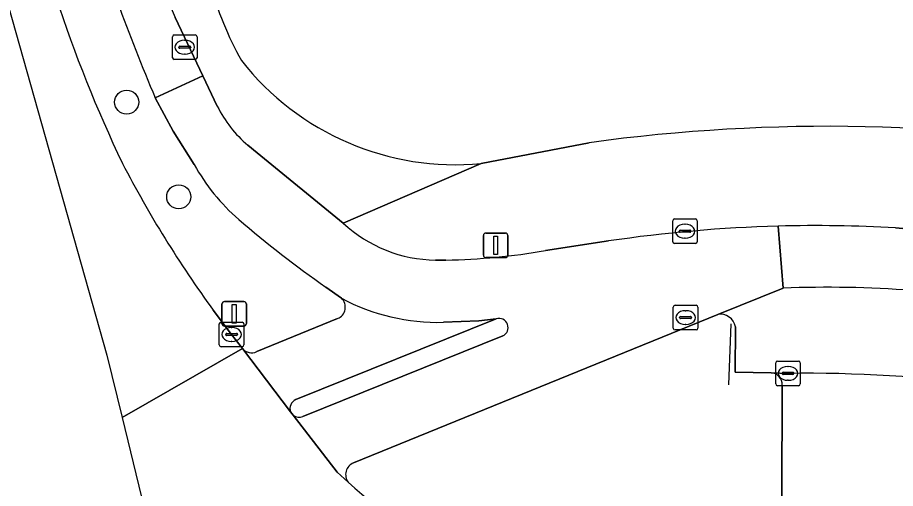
# Model space of a CAD drawing. Extents: x 162542 to 163147, y 380779 to 381521.
# Drawn here: x 162638.72 to 162674.42, y 380851.58 to 380870.72 of the extents above; entities that cross this region are included whole.
import ezdxf

# ---------------------------------------------------------------- set-up
doc = ezdxf.new("R2010")
doc.units = 0
for name, color, linetype in [('IMGEO_Berm_groen', 7, 'Continuous'), ('IMGEO_Boom', 7, 'Continuous'), ('IMGEO_Brandkraan', 7, 'Continuous'), ('IMGEO_Erf', 7, 'Continuous'), ('IMGEO_Fietspad_gesloten', 7, 'Continuous'), ('IMGEO_Hek', 7, 'Continuous'), ('IMGEO_Kolk', 7, 'Continuous'), ('IMGEO_Lichtmast', 7, 'Continuous'), ('IMGEO_Parkeervlak_open', 7, 'Continuous'), ('IMGEO_Rijbaan_lokaal_open', 7, 'Continuous'), ('IMGEO_Rijbaan_regionaal_gesloten', 7, 'Continuous'), ('IMGEO_Rioolput', 7, 'Continuous'), ('IMGEO_Verkeerseiland_gesloten', 7, 'Continuous'), ('IMGEO_Voetpad_open', 7, 'Continuous')]:
    doc.layers.add(name, color=color, linetype=linetype)

msp = doc.modelspace()

# ---------------------------------------------------------------- linework, layer by layer
at = {"layer": 'IMGEO_Berm_groen'}
for points in [[(162645.907, 380864.745), (162645.048, 380866.097), (162644.323, 380867.449)], [(162651.889, 380859.306), (162651.263, 380859.752)], [(162646.68, 380858.821), (162647.428, 380857.835), (162647.869, 380857.258)], [(162667.2, 380858.65), (162652.377, 380852.611)], [(162648.448, 380857.136), (162651.737, 380858.479)], [(162669.363, 380856.277), (162667.906, 380856.306), (162667.91, 380858.15)], [(162670.192, 380851.205), (162669.797, 380851.209), (162669.811, 380855.776)]]:
    msp.add_lwpolyline(points, dxfattribs=at)
for centre, radius, start, end in [((162731.971, 380904.2), 95.041, 197.69193, 202.74834), ((162694.147, 380889.21), 56.688, 198.1578, 205.5181), ((162684.444, 380886.302), 46.705, 207.4271, 216.0436), ((162652.999, 380868.644), 8.094, 208.8029, 229.2396), ((162678.113, 380897.902), 46.651, 229.3382, 234.8626), ((162651.556, 380858.94), 0.495, 291.4089, 47.762), ((162667.297, 380858.034), 0.624, 10.7408, 98.9508), ((162648.24, 380857.585), 0.495, 221.3901, 294.8126), ((162669.336, 380855.802), 0.475, 356.8065, 86.8004), ((162652.582, 380852.135), 0.518, 113.2619, 216.0913), ((162662.886, 380863.417), 15.787, 227.219, 248.5834)]:
    msp.add_arc(centre, radius, start, end, dxfattribs=at)
at = {"layer": 'IMGEO_Boom'}
for centre in [(162643.161, 380867.278), (162645.276, 380863.43)]:
    msp.add_circle(centre, 0.489, dxfattribs=at)
at = {"layer": 'IMGEO_Brandkraan'}
for p, q in [((162645.022, 380869.086), (162645.022, 380869.938)), ((162645.097, 380870.012), (162645.949, 380870.012)), ((162645.51, 380869.792), (162645.535, 380869.792)), ((162646.023, 380869.938), (162646.023, 380869.086)), ((162645.281, 380869.506), (162645.281, 380869.518)), ((162645.719, 380869.469), (162645.321, 380869.469)), ((162645.324, 380869.555), (162645.722, 380869.555)), ((162645.765, 380869.518), (162645.765, 380869.506)), ((162645.949, 380869.012), (162645.097, 380869.012)), ((162645.533, 380869.232), (162645.508, 380869.232))]:
    msp.add_line(p, q, dxfattribs=at)
for points in [[(162645.022, 380869.086), (162645.022, 380869.938)], [(162645.097, 380870.012), (162645.949, 380870.012)], [(162646.023, 380869.938), (162646.023, 380869.086)], [(162645.949, 380869.012), (162645.097, 380869.012)]]:
    msp.add_lwpolyline(points, dxfattribs=at)
for centre, radius, start, end in [((162645.099, 380869.936), 0.0765, 91.552, 178.448), ((162645.099, 380869.936), 0.0765, 91.552, 178.448), ((162645.947, 380869.936), 0.0765, 1.552, 88.448), ((162645.947, 380869.936), 0.0765, 1.552, 88.448), ((162645.321, 380869.515), 0.0403, 85.8775, 175.7526), ((162645.318, 380869.505), 0.0366, 178.938, 274.7102), ((162645.722, 380869.512), 0.043, 264.8664, 352.4533), ((162645.726, 380869.517), 0.0386, 1.7309, 96.639), ((162645.099, 380869.088), 0.0765, 181.552, 268.448), ((162645.099, 380869.088), 0.0765, 181.552, 268.448), ((162645.947, 380869.088), 0.0765, 271.552, 358.448), ((162645.947, 380869.088), 0.0765, 271.552, 358.448)]:
    msp.add_arc(centre, radius, start, end, dxfattribs=at)
for centre, major_axis, ratio, start_param, end_param in [((162645.509, 380869.512), (-0.387, 0.002), 0.722429, 4.712389, 7.853982), ((162645.534, 380869.512), (-0.39, 0.002), 0.717154, 1.570796, 4.712389)]:
    msp.add_ellipse(centre, major_axis=major_axis, ratio=ratio, start_param=start_param, end_param=end_param, dxfattribs=at)
at = {"layer": 'IMGEO_Erf'}
msp.add_lwpolyline([(162657.568, 380864.784), (162657.92, 380864.852), (162661.962, 380865.631)], dxfattribs=at)
for centre, radius, start, end in [((162661.113, 380876.329), 15.188, 196.2394, 208.9741), ((162656.526, 380875.785), 11.05, 218.0642, 275.4109), ((162671.75, 380793.967), 72.329, 79.94333, 97.7772)]:
    msp.add_arc(centre, radius, start, end, dxfattribs=at)
at = {"layer": 'IMGEO_Fietspad_gesloten'}
for points in [[(162644.323, 380867.449), (162646.26, 380868.348), (162645.134, 380870.717)], [(162646.845, 380867.116), (162646.26, 380868.348), (162644.323, 380867.449), (162645.048, 380866.097), (162645.907, 380864.745)], [(162651.969, 380862.362), (162648.461, 380865.221), (162648.088, 380865.529)], [(162652.377, 380852.611), (162667.2, 380858.65), (162669.846, 380859.718), (162669.652, 380862.238)], [(162669.652, 380862.238), (162669.846, 380859.718)], [(162676.505, 380861.986), (162674.417, 380862.172)], [(162662.756, 380861.635), (162660.189, 380861.248)], [(162656.143, 380860.857), (162655.721, 380860.859)], [(162651.263, 380859.752), (162651.889, 380859.306)], [(162656.043, 380858.328), (162657.473, 380858.383), (162658.185, 380858.47)], [(162658.452, 380857.775), (162650.324, 380854.504)], [(162649.928, 380854.555), (162651.715, 380852.236), (162652.163, 380851.83)]]:
    msp.add_lwpolyline(points, dxfattribs=at)
for centre, radius, start, end in [((162672.519, 380883.055), 30.036, 194.668, 204.2526), ((162731.971, 380904.2), 95.041, 197.69193, 202.74834), ((162651.273, 380869.304), 4.939, 206.2947, 229.8441), ((162652.999, 380868.644), 8.094, 208.8029, 229.2396), ((162678.113, 380897.902), 46.651, 229.3382, 234.8626), ((162655.782, 380866.445), 5.586, 226.9607, 269.3786), ((162671.191, 380804.909), 57.349, 91.53731, 98.45738), ((162671.233, 380804.305), 57.954, 86.85014, 91.56276), ((162655.627, 380887.325), 26.473, 271.1167, 279.923), ((162671.626, 380812.709), 47.043, 85.7611, 92.1683), ((162655.852, 380866.827), 8.501, 242.2146, 271.289), ((162658.297, 380858.114), 0.373, 294.5807, 107.4502), ((162650.169, 380854.862), 0.39, 231.8833, 293.4395), ((162652.582, 380852.135), 0.518, 113.2619, 216.0913)]:
    msp.add_arc(centre, radius, start, end, dxfattribs=at)
at = {"layer": 'IMGEO_Hek'}
msp.add_lwpolyline([(162667.647, 380855.79), (162667.741, 380858.27)], dxfattribs=at)
at = {"layer": 'IMGEO_Kolk'}
for p, q in [((162665.435, 380862.533), (162666.287, 380862.533)), ((162665.36, 380861.607), (162665.36, 380862.459)), ((162665.848, 380862.313), (162665.873, 380862.313)), ((162666.361, 380862.459), (162666.361, 380861.607)), ((162665.619, 380862.027), (162665.619, 380862.039)), ((162666.057, 380861.99), (162665.659, 380861.99)), ((162665.662, 380862.076), (162666.06, 380862.076)), ((162666.103, 380862.039), (162666.103, 380862.027)), ((162666.287, 380861.533), (162665.435, 380861.533)), ((162665.871, 380861.753), (162665.846, 380861.753)), ((162646.927, 380857.409), (162646.927, 380858.261)), ((162647.002, 380858.335), (162647.854, 380858.335)), ((162647.928, 380858.261), (162647.928, 380857.409)), ((162647.415, 380858.115), (162647.44, 380858.115)), ((162647.186, 380857.829), (162647.186, 380857.841)), ((162647.624, 380857.792), (162647.226, 380857.792)), ((162647.229, 380857.878), (162647.627, 380857.878)), ((162647.438, 380857.555), (162647.413, 380857.555)), ((162647.67, 380857.841), (162647.67, 380857.829)), ((162647.854, 380857.335), (162647.002, 380857.335)), ((162669.548, 380855.827), (162669.548, 380856.679)), ((162669.623, 380856.753), (162670.475, 380856.753)), ((162670.036, 380856.533), (162670.061, 380856.533)), ((162670.549, 380856.679), (162670.549, 380855.827)), ((162669.807, 380856.247), (162669.807, 380856.259)), ((162670.245, 380856.21), (162669.847, 380856.21)), ((162669.85, 380856.296), (162670.248, 380856.296)), ((162670.291, 380856.259), (162670.291, 380856.247)), ((162670.475, 380855.753), (162669.623, 380855.753)), ((162670.059, 380855.973), (162670.034, 380855.973))]:
    msp.add_line(p, q, dxfattribs=at)
for points in [[(162665.435, 380862.533), (162666.287, 380862.533)], [(162665.36, 380861.607), (162665.36, 380862.459)], [(162666.361, 380862.459), (162666.361, 380861.607)], [(162666.287, 380861.533), (162665.435, 380861.533)], [(162646.927, 380857.409), (162646.927, 380858.261)], [(162647.002, 380858.335), (162647.854, 380858.335)], [(162647.928, 380858.261), (162647.928, 380857.409)], [(162647.854, 380857.335), (162647.002, 380857.335)], [(162669.548, 380855.827), (162669.548, 380856.679)], [(162669.623, 380856.753), (162670.475, 380856.753)], [(162670.549, 380856.679), (162670.549, 380855.827)], [(162670.475, 380855.753), (162669.623, 380855.753)]]:
    msp.add_lwpolyline(points, dxfattribs=at)
for centre, radius, start, end in [((162665.437, 380862.457), 0.0765, 91.552, 178.448), ((162665.437, 380862.457), 0.0765, 91.552, 178.448), ((162666.285, 380862.457), 0.0765, 1.552, 88.448), ((162666.285, 380862.457), 0.0765, 1.552, 88.448), ((162665.659, 380862.036), 0.0403, 85.8775, 175.7526), ((162665.656, 380862.026), 0.0366, 178.938, 274.7102), ((162666.06, 380862.033), 0.043, 264.8664, 352.4533), ((162666.064, 380862.038), 0.0386, 1.7309, 96.639), ((162665.437, 380861.609), 0.0765, 181.552, 268.448), ((162665.437, 380861.609), 0.0765, 181.552, 268.448), ((162666.285, 380861.609), 0.0765, 271.552, 358.448), ((162666.285, 380861.609), 0.0765, 271.552, 358.448), ((162647.004, 380858.259), 0.0765, 91.552, 178.448), ((162647.004, 380858.259), 0.0765, 91.552, 178.448), ((162647.852, 380858.259), 0.0765, 1.552, 88.448), ((162647.852, 380858.259), 0.0765, 1.552, 88.448), ((162647.226, 380857.838), 0.0403, 85.8775, 175.7526), ((162647.223, 380857.828), 0.0366, 178.938, 274.7102), ((162647.627, 380857.835), 0.043, 264.8664, 352.4533), ((162647.631, 380857.84), 0.0386, 1.7309, 96.639), ((162647.004, 380857.411), 0.0765, 181.552, 268.448), ((162647.004, 380857.411), 0.0765, 181.552, 268.448), ((162647.852, 380857.411), 0.0765, 271.552, 358.448), ((162647.852, 380857.411), 0.0765, 271.552, 358.448), ((162669.625, 380856.677), 0.0765, 91.552, 178.448), ((162669.625, 380856.677), 0.0765, 91.552, 178.448), ((162670.473, 380856.677), 0.0765, 1.552, 88.448), ((162670.473, 380856.677), 0.0765, 1.552, 88.448), ((162669.847, 380856.256), 0.0403, 85.8775, 175.7526), ((162669.844, 380856.246), 0.0366, 178.938, 274.7102), ((162670.248, 380856.253), 0.043, 264.8664, 352.4533), ((162670.252, 380856.258), 0.0386, 1.7309, 96.639), ((162669.625, 380855.829), 0.0765, 181.552, 268.448), ((162669.625, 380855.829), 0.0765, 181.552, 268.448), ((162670.473, 380855.829), 0.0765, 271.552, 358.448), ((162670.473, 380855.829), 0.0765, 271.552, 358.448)]:
    msp.add_arc(centre, radius, start, end, dxfattribs=at)
for centre, major_axis, ratio, start_param, end_param in [((162665.847, 380862.033), (-0.387, 0.002), 0.722429, 4.712389, 7.853982), ((162665.872, 380862.033), (-0.39, 0.002), 0.717154, 1.570796, 4.712389), ((162647.414, 380857.835), (-0.387, 0.002), 0.722429, 4.712389, 7.853982), ((162647.439, 380857.835), (-0.39, 0.002), 0.717154, 1.570796, 4.712389), ((162670.035, 380856.253), (-0.387, 0.002), 0.722429, 4.712389, 7.853982), ((162670.06, 380856.253), (-0.39, 0.002), 0.717154, 1.570796, 4.712389)]:
    msp.add_ellipse(centre, major_axis=major_axis, ratio=ratio, start_param=start_param, end_param=end_param, dxfattribs=at)
at = {"layer": 'IMGEO_Lichtmast'}
for p, q in [((162657.667, 380861.058), (162657.667, 380861.858)), ((162657.667, 380861.858), (162657.667, 380861.058)), ((162657.767, 380861.958), (162658.557, 380861.958)), ((162658.557, 380861.958), (162657.767, 380861.958)), ((162658.657, 380861.858), (162658.657, 380861.058)), ((162658.657, 380861.058), (162658.657, 380861.858)), ((162658.557, 380860.958), (162657.767, 380860.958)), ((162657.767, 380860.958), (162658.557, 380860.958)), ((162647.036, 380858.274), (162647.036, 380859.074)), ((162647.036, 380859.074), (162647.036, 380858.274)), ((162647.136, 380859.174), (162647.926, 380859.174)), ((162647.926, 380859.174), (162647.136, 380859.174)), ((162648.026, 380859.074), (162648.026, 380858.274)), ((162648.026, 380858.274), (162648.026, 380859.074)), ((162647.926, 380858.174), (162647.136, 380858.174)), ((162647.136, 380858.174), (162647.926, 380858.174))]:
    msp.add_line(p, q, dxfattribs=at)
for points in [[(162658.087, 380861.833), (162658.237, 380861.833), (162658.237, 380861.083), (162658.087, 380861.083), (162658.087, 380861.833)], [(162647.456, 380859.049), (162647.606, 380859.049), (162647.606, 380858.299), (162647.456, 380858.299), (162647.456, 380859.049)]]:
    msp.add_lwpolyline(points, dxfattribs=at)
for centre, start, end in [((162657.767, 380861.858), 90, 180), ((162657.767, 380861.858), 90, 180), ((162658.557, 380861.858), 0, 90), ((162658.557, 380861.858), 360, 90), ((162657.767, 380861.058), 180, 270), ((162657.767, 380861.058), 180, 270), ((162658.557, 380861.058), 270, 0), ((162658.557, 380861.058), 270, 0), ((162647.136, 380859.074), 90, 180), ((162647.136, 380859.074), 90, 180), ((162647.926, 380859.074), 0, 90), ((162647.926, 380859.074), 360, 90), ((162647.136, 380858.274), 180, 270), ((162647.136, 380858.274), 180, 270), ((162647.926, 380858.274), 270, 0), ((162647.926, 380858.274), 270, 0)]:
    msp.add_arc(centre, 0.1, start, end, dxfattribs=at)
at = {"layer": 'IMGEO_Parkeervlak_open'}
for points in [[(162670.049, 380856.253), (162669.363, 380856.277)], [(162669.811, 380855.776), (162669.797, 380851.209), (162670.192, 380851.205)]]:
    msp.add_lwpolyline(points, dxfattribs=at)
for centre, radius, start, end in [((162669.336, 380855.802), 0.475, 356.8065, 86.8004), ((162670.733, 380795.654), 60.603, 75.02971, 90.64689)]:
    msp.add_arc(centre, radius, start, end, dxfattribs=at)
at = {"layer": 'IMGEO_Rijbaan_lokaal_open'}
for points in [[(162669.846, 380859.718), (162667.2, 380858.65)], [(162667.91, 380858.15), (162667.906, 380856.306), (162669.363, 380856.277), (162670.049, 380856.253)]]:
    msp.add_lwpolyline(points, dxfattribs=at)
for centre, radius, start, end in [((162671.626, 380812.709), 47.043, 85.7611, 92.1683), ((162667.297, 380858.034), 0.624, 10.7408, 98.9508), ((162670.733, 380795.654), 60.603, 75.02971, 90.64689)]:
    msp.add_arc(centre, radius, start, end, dxfattribs=at)
at = {"layer": 'IMGEO_Rijbaan_regionaal_gesloten'}
for points in [[(162640.282, 380871.544), (162639.938, 380872.72), (162635.811, 380887.746), (162635.718, 380888.044), (162633.428, 380896.495), (162632.641, 380899.441), (162629.06, 380912.479), (162622.511, 380936.425), (162622.251, 380937.208), (162619.024, 380945.389), (162618.814, 380946.04), (162615.75, 380957.284), (162615.549, 380958.056), (162614.179, 380963.071), (162614.338, 380963.116), (162607.853, 380986.486), (162606.175, 380992.527), (162604.23, 380992.009), (162605.912, 380986.053), (162633.329, 380888.962), (162642.357, 380856.991), (162642.974, 380854.453)], [(162642.974, 380854.453), (162647.869, 380857.258), (162647.428, 380857.835), (162646.68, 380858.821)], [(162652.163, 380851.83), (162651.715, 380852.236), (162649.928, 380854.555), (162649.825, 380854.688), (162647.869, 380857.258), (162642.974, 380854.453), (162645.103, 380845.687), (162645.293, 380845.432)]]:
    msp.add_lwpolyline(points, dxfattribs=at)
for centre, radius, start, end in [((162694.147, 380889.21), 56.688, 198.1578, 205.5181), ((162684.444, 380886.302), 46.705, 207.4271, 216.0436), ((162662.886, 380863.417), 15.787, 227.219, 248.5834)]:
    msp.add_arc(centre, radius, start, end, dxfattribs=at)
at = {"layer": 'IMGEO_Rioolput'}
for p, q in [((162665.46, 380859.021), (162666.312, 380859.021)), ((162665.385, 380858.095), (162665.385, 380858.947)), ((162665.873, 380858.801), (162665.898, 380858.801)), ((162666.386, 380858.947), (162666.386, 380858.095)), ((162665.644, 380858.515), (162665.644, 380858.527)), ((162666.082, 380858.478), (162665.684, 380858.478)), ((162665.687, 380858.564), (162666.085, 380858.564)), ((162666.128, 380858.527), (162666.128, 380858.515)), ((162666.312, 380858.021), (162665.46, 380858.021)), ((162665.896, 380858.241), (162665.871, 380858.241))]:
    msp.add_line(p, q, dxfattribs=at)
for points in [[(162665.46, 380859.021), (162666.312, 380859.021)], [(162665.385, 380858.095), (162665.385, 380858.947)], [(162666.386, 380858.947), (162666.386, 380858.095)], [(162666.312, 380858.021), (162665.46, 380858.021)]]:
    msp.add_lwpolyline(points, dxfattribs=at)
for centre, radius, start, end in [((162665.462, 380858.945), 0.0765, 91.552, 178.448), ((162665.462, 380858.945), 0.0765, 91.552, 178.448), ((162666.31, 380858.945), 0.0765, 1.552, 88.448), ((162666.31, 380858.945), 0.0765, 1.552, 88.448), ((162665.684, 380858.524), 0.0403, 85.8775, 175.7526), ((162665.681, 380858.514), 0.0366, 178.938, 274.7102), ((162666.085, 380858.521), 0.043, 264.8664, 352.4533), ((162666.089, 380858.526), 0.0386, 1.7309, 96.639), ((162665.462, 380858.097), 0.0765, 181.552, 268.448), ((162665.462, 380858.097), 0.0765, 181.552, 268.448), ((162666.31, 380858.097), 0.0765, 271.552, 358.448), ((162666.31, 380858.097), 0.0765, 271.552, 358.448)]:
    msp.add_arc(centre, radius, start, end, dxfattribs=at)
for centre, major_axis, ratio, start_param, end_param in [((162665.872, 380858.521), (-0.387, 0.002), 0.722429, 4.712389, 7.853982), ((162665.897, 380858.521), (-0.39, 0.002), 0.717154, 1.570796, 4.712389)]:
    msp.add_ellipse(centre, major_axis=major_axis, ratio=ratio, start_param=start_param, end_param=end_param, dxfattribs=at)
at = {"layer": 'IMGEO_Verkeerseiland_gesloten'}
for points in [[(162658.185, 380858.47), (162650.036, 380855.188)], [(162650.324, 380854.504), (162658.452, 380857.775)], [(162649.825, 380854.688), (162649.928, 380854.555)]]:
    msp.add_lwpolyline(points, dxfattribs=at)
for centre, radius, start, end in [((162658.297, 380858.114), 0.373, 294.5807, 107.4502), ((162650.195, 380854.826), 0.395, 113.7136, 200.5269), ((162650.169, 380854.862), 0.39, 231.8833, 293.4395)]:
    msp.add_arc(centre, radius, start, end, dxfattribs=at)
at = {"layer": 'IMGEO_Voetpad_open'}
for points in [[(162645.134, 380870.717), (162646.26, 380868.348), (162646.845, 380867.116)], [(162648.088, 380865.529), (162648.461, 380865.221), (162651.969, 380862.362), (162657.568, 380864.784)], [(162661.962, 380865.631), (162657.92, 380864.852), (162657.568, 380864.784), (162651.969, 380862.362)], [(162674.417, 380862.172), (162676.505, 380861.986)], [(162660.189, 380861.248), (162662.756, 380861.635)], [(162655.721, 380860.859), (162656.143, 380860.857)], [(162651.737, 380858.479), (162648.448, 380857.136)], [(162650.036, 380855.188), (162658.185, 380858.47), (162657.473, 380858.383), (162656.043, 380858.328)], [(162647.869, 380857.258), (162649.825, 380854.688)]]:
    msp.add_lwpolyline(points, dxfattribs=at)
for centre, radius, start, end in [((162672.519, 380883.055), 30.036, 194.668, 204.2526), ((162661.113, 380876.329), 15.188, 196.2394, 208.9741), ((162656.526, 380875.785), 11.05, 218.0642, 275.4109), ((162651.273, 380869.304), 4.939, 206.2947, 229.8441), ((162671.75, 380793.967), 72.329, 79.94333, 97.7772), ((162655.782, 380866.445), 5.586, 226.9607, 269.3786), ((162671.191, 380804.909), 57.349, 91.53731, 98.45738), ((162671.233, 380804.305), 57.954, 86.85014, 91.56276), ((162655.627, 380887.325), 26.473, 271.1167, 279.923), ((162651.556, 380858.94), 0.495, 291.4089, 47.762), ((162655.852, 380866.827), 8.501, 242.2146, 271.289), ((162648.24, 380857.585), 0.495, 221.3901, 294.8126), ((162650.195, 380854.826), 0.395, 113.7136, 200.5269)]:
    msp.add_arc(centre, radius, start, end, dxfattribs=at)

doc.saveas('drawing.dxf')
